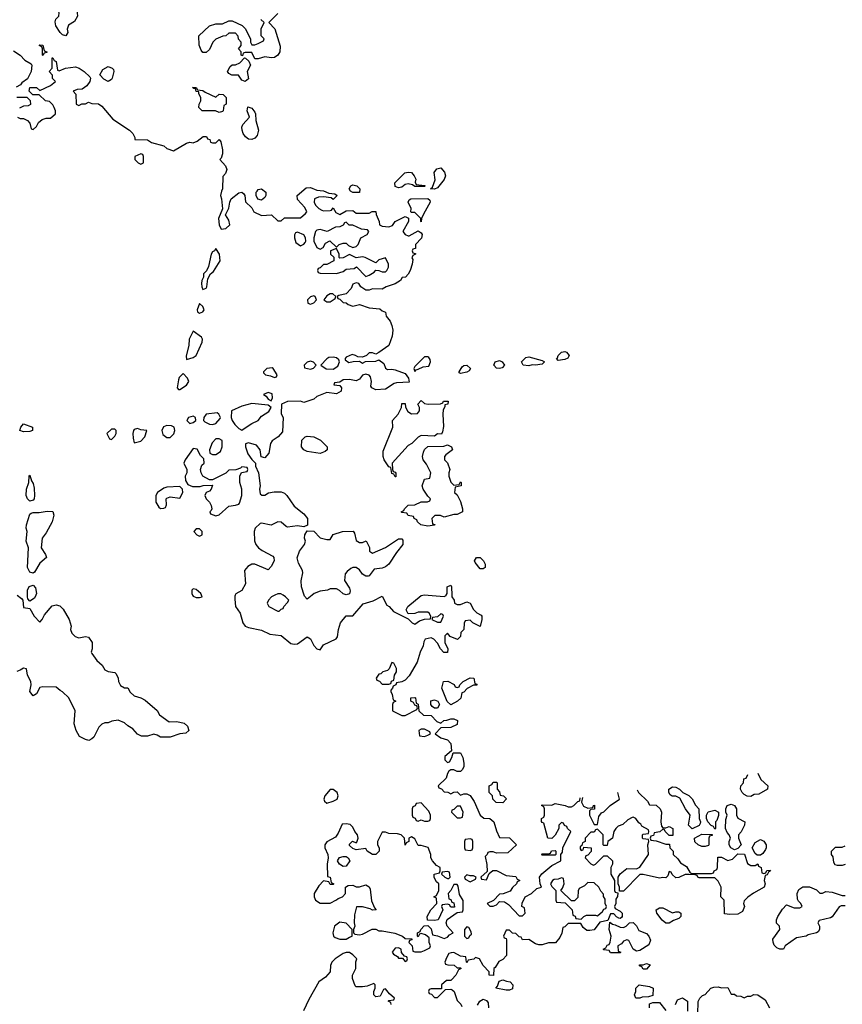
# Model space of a CAD drawing. Header units: inches. Extents: x 2380053 to 2584298, y 380219 to 546618.
# Tile 379 of 656: x 2564087 to 2569131, y 397491 to 403528. Entities that reach past the tile are written whole.
import ezdxf

# ---------------------------------------------------------------- set-up
doc = ezdxf.new("R2010")
doc.units = ezdxf.units.IN
doc.header["$MEASUREMENT"] = 0
doc.layers.add('C5369', color=7, linetype='Continuous')
doc.layers.add('C5460', color=7, linetype='Continuous')

msp = doc.modelspace()

# ---------------------------------------------------------------- linework, layer by layer
at = {"layer": 'C5369', "color": 2}
for points, elevation in [([(2564070.6, 400000), (2564098.6, 399978.6), (2564105.5, 399970), (2564110, 399924.7), (2564150, 399918), (2564176.3, 399870), (2564210, 399833.4), (2564224.5, 399850), (2564240.2, 399879.8), (2564285.2, 399934.8), (2564310, 399941), (2564334, 399934), (2564354, 399914), (2564391.3, 399850), (2564402, 399810), (2564398, 399790), (2564406.4, 399766.4), (2564426.4, 399746.4), (2564450, 399738), (2564490, 399746), (2564510, 399742), (2564531, 399710), (2564531.3, 399670), (2564526, 399650), (2564530, 399642), (2564559.8, 399599.8), (2564592, 399570), (2564610, 399542), (2564630, 399532), (2564670, 399524.7), (2564678, 399518), (2564691.3, 399490), (2564692, 399470), (2564705.4, 399445.4), (2564730, 399432), (2564750.9, 399430.9), (2564765.4, 399405.4), (2564790, 399382), (2564830, 399371.3), (2564856.8, 399356.8), (2564930, 399292), (2564945.4, 399265.4), (2565003.6, 399223.6), (2565050, 399226), (2565095.9, 399215.9), (2565116.8, 399196.8), (2565124.7, 399170), (2565106.4, 399153.6), (2565070, 399149), (2565010, 399128.7), (2564950, 399128.7), (2564930, 399142), (2564910, 399148), (2564870, 399135.3), (2564834.6, 399134.6), (2564810, 399148), (2564780.4, 399180.4), (2564750, 399198), (2564730, 399218), (2564690, 399234), (2564652.7, 399227.3), (2564630, 399218), (2564610, 399218), (2564590, 399208), (2564572, 399190), (2564542, 399130), (2564530, 399118), (2564511, 399109), (2564490, 399114), (2564453.2, 399133.2), (2564434, 399170), (2564422, 399210), (2564428, 399290), (2564388, 399370), (2564350, 399408), (2564334.6, 399414.6), (2564310, 399435.3), (2564230, 399437.2), (2564210, 399433.2), (2564190, 399394), (2564170, 399382), (2564149.6, 399410), (2564158, 399450), (2564155.1, 399470), (2564135.8, 399510), (2564129.1, 399549.1), (2564110, 399553.2), (2564090, 399539.3), (2564070, 399532.3)], 30), ([(2564186.4, 400000), (2564178.7, 399981.3), (2564150, 399962), (2564137.5, 399977.5), (2564134, 399990), (2564134.1, 400000)], 30), ([(2565147, 400000), (2565150, 399994), (2565170, 399984.7), (2565190, 399984.7), (2565206, 399990), (2565202, 400000)], 34), ([(2565407.9, 400000), (2565405.4, 399994.6), (2565405.4, 399974.6), (2565411, 399930), (2565438.8, 399890), (2565456, 399830), (2565470.7, 399810.7), (2565490, 399801), (2565570, 399784.7), (2565620.7, 399760.7), (2565690, 399752.4), (2565750, 399702.8), (2565770, 399698.8), (2565790, 399701), (2565850, 399744.7), (2565870, 399732), (2565890.6, 399690.6), (2565910, 399671.3), (2565930, 399664.7), (2565950, 399696), (2566028.4, 399731.6), (2566036.4, 399743.6), (2566042, 399790), (2566055.3, 399830), (2566090, 399874), (2566130, 399874), (2566192.9, 399947.1), (2566254.2, 399965.8), (2566310, 399994), (2566338, 399938), (2566352, 399930), (2566379.6, 399899.6), (2566470, 399854), (2566494, 399830), (2566510, 399822), (2566538, 399842), (2566570, 399852), (2566606, 399854), (2566608, 399870), (2566598, 399890), (2566590, 399895.3), (2566530, 399895.3), (2566510, 399888), (2566470, 399886), (2566458, 399910), (2566468, 399930), (2566550, 399998), (2566560, 400000)], 34), ([(2565652.4, 400000), (2565632, 399990), (2565612, 399970), (2565604.7, 399950), (2565614, 399930), (2565670, 399902), (2565678, 399902), (2565690, 399914), (2565702, 399918), (2565706, 399930), (2565730, 399954), (2565738, 399970), (2565718, 399990), (2565701.9, 400000)], 38), ([(2565879.9, 400000), (2565850, 399975.3), (2565833.6, 399993.6), (2565831.5, 400000)], 34), ([(2566737.5, 400000), (2566738, 399990), (2566752, 399970), (2566754, 399950), (2566770, 399942), (2566790, 399942), (2566830, 399958), (2566850, 399951.3), (2566870.9, 399910.9), (2566891.2, 399891.1), (2566916.9, 399876.9), (2566922, 399870), (2566922, 399850), (2566910, 399808), (2566866, 399830), (2566850, 399846), (2566818, 399842), (2566812.7, 399827.3), (2566811.3, 399790), (2566792, 399770), (2566790, 399746), (2566771.6, 399728.4), (2566727.3, 399747.3), (2566710, 399766), (2566694, 399750), (2566694, 399710), (2566711.6, 399671.6), (2566710, 399648), (2566688.8, 399648.9), (2566668, 399670), (2566650, 399706), (2566626, 399730), (2566610, 399738), (2566574, 399730), (2566565.4, 399714.6), (2566562, 399690), (2566542, 399650), (2566524.7, 399590), (2566475.3, 399504.7), (2566450, 399478), (2566430, 399468), (2566398, 399462), (2566394, 399450), (2566378, 399442), (2566374, 399430), (2566362, 399418), (2566362, 399410), (2566371.6, 399391.6), (2566378, 399358), (2566394, 399350), (2566378, 399342), (2566374, 399330), (2566374, 399290), (2566430, 399262), (2566450, 399262), (2566522, 399298), (2566526, 399310), (2566522, 399322), (2566510, 399326), (2566502, 399342), (2566486, 399350), (2566486, 399370), (2566510, 399372), (2566514, 399370), (2566518, 399338), (2566531.6, 399331.6), (2566534, 399290), (2566563.6, 399263.6), (2566610, 399262), (2566645.4, 399225.4), (2566670, 399214), (2566688.4, 399231.6), (2566707.3, 399232.7), (2566730, 399242), (2566750, 399242), (2566771.2, 399231.1), (2566770, 399206), (2566730, 399188), (2566670, 399186), (2566634, 399150), (2566670, 399124.7), (2566710, 399112), (2566731.3, 399090), (2566734, 399046), (2566694, 399010), (2566694, 398990), (2566710, 398974), (2566722, 398978), (2566736.4, 399003.6), (2566746, 399034), (2566790, 399034), (2566803.6, 399003.6), (2566811.3, 398970), (2566811.2, 398948.9), (2566802, 398930), (2566790, 398918), (2566770, 398918), (2566750, 398928), (2566730, 398928), (2566719.6, 398920.4), (2566710, 398906), (2566702, 398878), (2566654, 398830), (2566658, 398818), (2566672.7, 398812.7), (2566690, 398794), (2566711.6, 398791.6), (2566730, 398782), (2566748.4, 398791.6), (2566770, 398794), (2566790, 398774), (2566810, 398782), (2566830, 398782), (2566850, 398772), (2566874.4, 398734.4), (2566911.6, 398651.6), (2566932.7, 398632.7), (2566970.9, 398630.9), (2566994, 398610), (2567010, 398554), (2567030, 398514), (2567091.6, 398511.6), (2567134, 398470), (2567079.6, 398420.4), (2567010, 398418), (2566990, 398426), (2566970, 398426), (2566958, 398422), (2566954, 398410), (2566942, 398398), (2566951.6, 398348.4), (2566954, 398306), (2566914, 398270), (2566918, 398258), (2566950, 398254), (2566966, 398294), (2566988.4, 398311.6), (2567010, 398312), (2567070, 398282), (2567130, 398274), (2567138, 398258), (2567154, 398250), (2567138, 398242), (2567134, 398230), (2567110, 398208), (2567094.8, 398185.2), (2567051.6, 398168.4), (2567030, 398166), (2566992.7, 398127.3), (2566954, 398110), (2566970, 398094), (2566990, 398094), (2567010, 398102), (2567030, 398122), (2567059.6, 398119.6), (2567083.6, 398103.6), (2567150, 398034), (2567170, 398034), (2567186, 398050), (2567182, 398082), (2567166, 398090), (2567168.4, 398111.6), (2567186, 398150), (2567226, 398170), (2567258, 398202), (2567286, 398210), (2567278, 398230), (2567275.3, 398270), (2567288.7, 398291.3), (2567350, 398342), (2567406, 398370), (2567406, 398410), (2567416.4, 398423.6), (2567418, 398450), (2567466, 398550), (2567446, 398570), (2567442, 398582), (2567427.3, 398587.3), (2567422, 398602), (2567410, 398606), (2567394, 398590), (2567394, 398570), (2567371.2, 398528.9), (2567350, 398508), (2567326, 398510), (2567302, 398602), (2567290, 398606), (2567287.3, 398612.7), (2567286, 398630), (2567302, 398638), (2567306, 398650), (2567306, 398690), (2567302, 398702), (2567286, 398710), (2567290, 398714), (2567350, 398712), (2567370, 398722), (2567431.2, 398711.1), (2567450, 398702), (2567470, 398702), (2567486, 398710), (2567510, 398734), (2567522, 398738), (2567523.9, 398758)], 34), ([(2566592.5, 400000), (2566690, 399991.3), (2566702, 399998), (2566703.1, 400000)], 34), ([(2568612.5, 398907.8), (2568632, 398870), (2568674, 398830), (2568672, 398810), (2568619.6, 398780.4), (2568590, 398778), (2568570, 398766), (2568548.4, 398768.4), (2568530, 398778), (2568518, 398790), (2568508, 398810), (2568508.4, 398831.6), (2568526, 398850), (2568527.3, 398872.7), (2568542, 398878), (2568552.8, 398899.5)], 34), ([(2567873.9, 398806.1), (2567882, 398790), (2567936.9, 398736.9), (2567950, 398714), (2567990, 398712), (2568014, 398690), (2568022, 398670), (2568018, 398610), (2568023.6, 398583.6), (2568030, 398574), (2568050, 398574), (2568070, 398582), (2568092, 398570), (2568092.7, 398527.3), (2568070, 398526), (2568046, 398550), (2568042, 398562), (2568030, 398566), (2568011.6, 398548.4), (2567978, 398542), (2567972.7, 398527.3), (2567958, 398522), (2567954, 398510), (2567958, 398498), (2567990, 398494), (2568050, 398474), (2568072.7, 398472.7), (2568074, 398450), (2568094, 398430), (2568094, 398410), (2568123.6, 398383.6), (2568139.6, 398359.6), (2568176.9, 398336.9), (2568198, 398298), (2568210, 398294), (2568330, 398294), (2568342, 398298), (2568346, 398310), (2568362, 398318), (2568366, 398330), (2568367.3, 398392.7), (2568390, 398394), (2568430, 398372), (2568458, 398382), (2568490, 398414), (2568532.7, 398412.7), (2568550, 398354), (2568570, 398342), (2568598, 398342), (2568612.7, 398352.7), (2568618, 398338), (2568634, 398330), (2568638, 398298), (2568650, 398294), (2568662, 398298), (2568668, 398312), (2568690, 398314), (2568692, 398310), (2568678, 398302), (2568670, 398286), (2568658, 398282), (2568652, 398250), (2568658, 398230), (2568652, 398210), (2568586.4, 398173.6), (2568551.6, 398148.4), (2568530, 398126), (2568524.7, 398110), (2568532, 398090), (2568518.8, 398061.2), (2568490, 398044), (2568442, 398042), (2568410, 398046), (2568406, 398130), (2568386, 398150), (2568388, 398210), (2568370, 398246), (2568350, 398266), (2568252.7, 398267.3), (2568246, 398270), (2568242, 398282), (2568230, 398286), (2568190, 398288), (2568167.3, 398287.3), (2568130, 398268.7), (2568110, 398266), (2568087.3, 398287.3), (2568082, 398302), (2568070, 398306), (2568062, 398278), (2568050, 398266), (2568030, 398268.7), (2568010, 398264), (2567910, 398288), (2567890, 398288), (2567790, 398186), (2567766, 398186), (2567766, 398210), (2567758, 398230), (2567758, 398270), (2567768.8, 398291.1), (2567810, 398324.7), (2567870, 398322), (2567890, 398332), (2567942, 398410), (2567938, 398470), (2567946, 398490), (2567942, 398502), (2567910, 398506), (2567906, 398510), (2567906, 398530), (2567910, 398534), (2567942, 398538), (2567946, 398550), (2567942, 398562), (2567903.1, 398583.1), (2567895.3, 398595.3), (2567883.1, 398603.1), (2567866, 398630), (2567850, 398638), (2567843.6, 398636.4), (2567816.9, 398623.1), (2567785.4, 398594.6), (2567756.9, 398583.1), (2567742, 398570), (2567731.3, 398550), (2567722, 398510), (2567694, 398490), (2567690, 398466), (2567670, 398466), (2567666, 398470), (2567666, 398530), (2567630, 398566), (2567618, 398562), (2567610, 398546), (2567590, 398546), (2567554, 398510), (2567554, 398490), (2567538, 398482), (2567534, 398466), (2567523.6, 398456.4), (2567523.6, 398443.6), (2567530, 398434), (2567542, 398438), (2567546, 398454), (2567591.2, 398451.1), (2567591.6, 398428.4), (2567570, 398406), (2567558, 398402), (2567554, 398390), (2567590, 398352), (2567605.4, 398345.4), (2567618, 398350), (2567670, 398402), (2567690, 398402), (2567722, 398370), (2567722, 398350), (2567712, 398330), (2567712, 398290), (2567734, 398250), (2567734, 398190), (2567738, 398178), (2567754, 398174), (2567752.7, 398152.7), (2567743.6, 398136.4), (2567742, 398110), (2567734, 398090), (2567738, 398078), (2567770, 398062), (2567782, 398050), (2567782, 398030), (2567776.9, 398023.1), (2567770, 398018), (2567760.4, 398020.4), (2567747.3, 398027.3), (2567730, 398046), (2567710, 398046), (2567694, 398006), (2567644.7, 397995.3), (2567610, 397948.7), (2567583.1, 397943.1), (2567564.7, 397944.7), (2567543.1, 397963.1), (2567527.3, 397987.3), (2567450, 397986), (2567430, 397966), (2567418, 397962), (2567411.6, 397928.4), (2567399.6, 397900.4), (2567372.7, 397867.3), (2567330, 397868), (2567290, 397855.3), (2567270, 397855.3), (2567250, 397862), (2567210, 397888), (2567170, 397886), (2567162, 397902), (2567150, 397906), (2567130, 397926), (2567108.4, 397928.4), (2567090, 397946), (2567070, 397946), (2567054, 397910), (2567058, 397898), (2567070, 397894), (2567072.7, 397887.3), (2567072, 397790), (2567050, 397766), (2567026, 397754), (2567003.6, 397716.4), (2566994, 397710), (2566992.7, 397667.3), (2566966, 397670), (2566966, 397690), (2566928.7, 397728.7), (2566906, 397770), (2566882, 397778), (2566871.6, 397768.4), (2566838, 397762), (2566830, 397746), (2566826, 397750), (2566822, 397782), (2566790, 397786), (2566750, 397808), (2566732.7, 397807.3), (2566718, 397802), (2566703.6, 397776.4), (2566694, 397750), (2566698, 397738), (2566712.7, 397732.7), (2566751.6, 397731.6), (2566770, 397714), (2566790, 397714), (2566794, 397710), (2566778, 397702), (2566762, 397670), (2566736.9, 397643.1), (2566730, 397638), (2566703.6, 397636.4), (2566674, 397610), (2566674, 397586), (2566610, 397586), (2566598, 397582), (2566594, 397570), (2566598, 397558), (2566612.7, 397552.7), (2566630, 397534), (2566650, 397534), (2566698, 397582), (2566730, 397584.7), (2566739.8, 397579.8), (2566752, 397570), (2566770, 397514), (2566792.7, 397492.7), (2566798, 397478)], 34), ([(2567537.6, 398759.9), (2567532, 398730), (2567545.4, 398705.4), (2567570, 398694), (2567602, 398698), (2567606, 398710), (2567612.7, 398712.7), (2567612.7, 398687.3), (2567590, 398686), (2567582, 398678), (2567582, 398650), (2567610, 398594), (2567630, 398594), (2567638, 398642), (2567655.3, 398664.7), (2567670, 398672), (2567708.8, 398711.1), (2567766, 398750), (2567754.6, 398789.7)], 34), ([(2569150, 398348), (2569130, 398342), (2569102, 398342), (2569087.3, 398347.3), (2569080.4, 398360.4), (2569074.6, 398394.6), (2569066, 398410), (2569066, 398430), (2569090, 398454), (2569130, 398454), (2569150, 398462)], 34), ([(2569150, 398095.3), (2569125.4, 398094.6), (2569111.2, 398088.9), (2569070, 398028), (2569058.8, 398021.2), (2568990, 398006), (2568982, 397990), (2568991.3, 397971.3), (2568992, 397950), (2568983.6, 397936.4), (2568974, 397930), (2568922.8, 397917.2), (2568910, 397908.7), (2568850, 397898), (2568782, 397850), (2568770, 397828.7), (2568748.8, 397828.9), (2568730, 397838), (2568714.6, 397854.6), (2568707.3, 397872.7), (2568706, 397890), (2568748, 397950), (2568746, 397970), (2568728.4, 397988.4), (2568728, 398010), (2568735.3, 398030), (2568764.7, 398075.3), (2568790, 398102), (2568836.4, 398083.6), (2568870, 398082), (2568886, 398090), (2568878, 398110), (2568863.1, 398123.1), (2568856.4, 398136.4), (2568855.3, 398170), (2568865.2, 398194.8), (2568890, 398211.3), (2568931.3, 398211.3), (2568972.7, 398192.7), (2568992.7, 398172.7), (2569010, 398172), (2569030, 398182), (2569070, 398178), (2569130, 398158), (2569150, 398158)], 34), ([(2566366, 397490), (2566362, 397502), (2566346, 397510), (2566350, 397514), (2566382, 397518), (2566386, 397530), (2566355.3, 397555.3), (2566330, 397586), (2566318, 397582), (2566298, 397542), (2566270, 397538), (2566258, 397550), (2566258, 397570), (2566266, 397590), (2566266, 397610), (2566258, 397618), (2566216.9, 397603.1), (2566190, 397599), (2566150, 397598), (2566144, 397604), (2566128, 397650), (2566128, 397670), (2566148, 397710), (2566148.7, 397751.3), (2566154, 397770), (2566130, 397795.3), (2566110, 397808), (2566090, 397808.7), (2566070, 397802), (2566022, 397770), (2566002, 397750), (2565992, 397730), (2565991.3, 397690), (2565962.8, 397657.2), (2565922, 397630), (2565859.8, 397520.2), (2565828, 397452)], 34), ([(2568246, 397430), (2568248.4, 397508.4), (2568258, 397530), (2568274.6, 397545.4), (2568290, 397552), (2568326, 397590), (2568343.1, 397596.9), (2568370, 397598), (2568390, 397592), (2568430, 397594), (2568450, 397554), (2568470, 397554), (2568483.6, 397543.6), (2568510, 397542), (2568530, 397532), (2568550, 397542), (2568570, 397542), (2568588.8, 397551.1), (2568614, 397550), (2568658.8, 397518.8), (2568684.7, 397470)], 34), ([(2566894.6, 397485.4), (2566908.4, 397511.6), (2566930, 397522), (2566950, 397514), (2566959.6, 397499.6), (2566962, 397470)], 34), ([(2568108, 397490), (2568121.2, 397518.8), (2568151.6, 397531.6), (2568182, 397510), (2568182, 397450)], 34), ([(2567948.8, 397468.9), (2567950, 397494), (2567970, 397502), (2568010, 397502), (2568050, 397454)], 34)]:
    msp.add_lwpolyline(points, dxfattribs=dict(at, elevation=elevation))
at = {"layer": 'C5369', "color": 2, "elevation": 34}
for points in [[(2566670, 399886), (2566650, 399866), (2566618, 399862), (2566614, 399850), (2566650, 399834), (2566670, 399834), (2566686, 399870), (2566682, 399882)], [(2566370, 399586), (2566352.7, 399547.3), (2566342, 399538), (2566314, 399530), (2566302, 399518), (2566290, 399515.3), (2566274, 399490), (2566278, 399478), (2566292.7, 399472.7), (2566310, 399454), (2566350, 399454), (2566362, 399458), (2566367.3, 399472.7), (2566382, 399478), (2566386, 399510), (2566398, 399530), (2566398, 399550), (2566382, 399582)], [(2566730, 399328), (2566708.4, 399348.4), (2566675.3, 399430), (2566686, 399470), (2566711.6, 399471.6), (2566751.6, 399451.6), (2566758, 399438), (2566770, 399434), (2566782, 399438), (2566786, 399450), (2566806, 399470), (2566850, 399492), (2566871.2, 399491.1), (2566878, 399458), (2566890, 399454), (2566891.3, 399448.7), (2566870, 399448), (2566831.6, 399428.4), (2566810, 399406), (2566798, 399402), (2566791.3, 399368.7), (2566770.9, 399349.1)], [(2566630, 399306), (2566616.4, 399316.4), (2566608, 399330), (2566609, 399351), (2566630, 399358), (2566652, 399350), (2566662, 399330), (2566650, 399306)], [(2566570, 399178), (2566550, 399178), (2566534, 399170), (2566538, 399138), (2566570, 399134), (2566590, 399142), (2566606, 399150), (2566602, 399162)], [(2567050, 398726), (2567008.8, 398728.9), (2566988, 398750), (2566986, 398770), (2566966, 398790), (2566966, 398830), (2566982, 398838), (2566990, 398854), (2567010, 398854), (2567014, 398850), (2567014, 398810), (2567030, 398794), (2567034, 398774), (2567054, 398770), (2567071.6, 398751.6)], [(2566010, 398809), (2565990, 398808.7), (2565958, 398770), (2565951.3, 398750), (2565956.9, 398736.9), (2565970, 398724.7), (2566010, 398736), (2566034, 398750), (2566039, 398770), (2566034, 398790)], [(2568210, 398568), (2568188, 398590), (2568198, 398650), (2568169.1, 398689.1), (2568135.3, 398755.3), (2568110, 398768), (2568088.4, 398768.4), (2568076.4, 398776.4), (2568068, 398790), (2568068, 398810), (2568090, 398824.7), (2568110, 398822), (2568134, 398810), (2568154, 398790), (2568191.2, 398771.1), (2568210.9, 398750.9), (2568231.6, 398711.6), (2568252, 398690), (2568254, 398630), (2568262, 398610), (2568259.6, 398600.4), (2568252.7, 398587.3)], [(2566550, 398726), (2566518, 398722), (2566512.7, 398707.3), (2566498, 398702), (2566494, 398690), (2566494, 398650), (2566498, 398638), (2566512.7, 398632.7), (2566518, 398618), (2566530, 398614), (2566550, 398622), (2566570, 398614), (2566590, 398614), (2566602, 398618), (2566606, 398630), (2566606, 398650), (2566596.4, 398676.4)], [(2566790, 398706), (2566770, 398706), (2566750, 398686), (2566738, 398682), (2566734, 398670), (2566770, 398634), (2566790, 398634), (2566802, 398638), (2566806, 398670)], [(2568350, 398566), (2568342, 398582), (2568327.3, 398587.3), (2568306, 398610), (2568298, 398630), (2568298, 398650), (2568309, 398671), (2568350, 398681), (2568372, 398670), (2568371.6, 398648.4), (2568362, 398618), (2568354, 398610), (2568354, 398570)], [(2568470, 398438), (2568448, 398450), (2568438, 398470), (2568438, 398490), (2568446, 398510), (2568438, 398530), (2568424.7, 398544.7), (2568415.3, 398570), (2568416.4, 398623.6), (2568426, 398650), (2568418, 398670), (2568418, 398690), (2568426, 398710), (2568450, 398718), (2568471.2, 398711.1), (2568482, 398690), (2568482, 398650), (2568491.6, 398631.6), (2568534, 398610), (2568532, 398590), (2568511.6, 398548.4), (2568494, 398530), (2568494, 398510), (2568512, 398470), (2568490, 398446)], [(2566090, 398598), (2566064.7, 398595.3), (2566039.6, 398540.4), (2566023.6, 398516.4), (2565970, 398488), (2565958, 398470), (2565958, 398450), (2565976, 398410), (2565978, 398390), (2565972, 398350), (2565974, 398274), (2565991.2, 398271.1), (2565998, 398238), (2566014, 398230), (2566010, 398226), (2565990, 398226), (2565982, 398242), (2565950, 398248), (2565922, 398218), (2565892, 398170), (2565892, 398150), (2565902, 398130), (2565930, 398112), (2565990, 398112), (2566030, 398132), (2566039, 398141), (2566066, 398150), (2566086, 398170), (2566086, 398210), (2566100.4, 398219.6), (2566130, 398222), (2566150, 398212), (2566170, 398211.3), (2566210, 398224.7), (2566230, 398211.3), (2566236.8, 398196.8), (2566245.4, 398125.4), (2566262, 398082), (2566274, 398070), (2566250, 398068), (2566236.4, 398076.4), (2566190, 398088.7), (2566152, 398088), (2566139.8, 398040.2), (2566138, 397990), (2566142, 397970), (2566134, 397950), (2566134, 397930), (2566142, 397922), (2566170, 397918), (2566190, 397921), (2566248.4, 397951.6), (2566270, 397952), (2566290, 397942), (2566310, 397942), (2566387.1, 397927.1), (2566434, 397910), (2566450, 397894), (2566492.7, 397892.7), (2566492.7, 397887.3), (2566478, 397882), (2566474, 397870), (2566494, 397850), (2566498, 397818), (2566510, 397814), (2566550, 397814), (2566570, 397822), (2566602, 397838), (2566606, 397850), (2566598, 397870), (2566598, 397898), (2566576.4, 397916.4), (2566550, 397926), (2566538, 397922), (2566530, 397906), (2566526, 397910), (2566526, 397930), (2566542, 397938), (2566546, 397950), (2566567.3, 397972.7), (2566590, 397974), (2566610, 397954), (2566618, 397918), (2566650, 397912), (2566690, 397894), (2566710, 397902), (2566723.1, 397916.9), (2566746, 397930), (2566708, 397970), (2566702, 397990), (2566708.7, 398011.3), (2566770, 398054), (2566802, 398058), (2566806, 398070), (2566807.3, 398127.3), (2566784, 398164), (2566776.4, 398216.4), (2566770, 398226), (2566750, 398226), (2566731.6, 398188.4), (2566714, 398170), (2566718, 398138), (2566730, 398134), (2566738, 398118), (2566750, 398114), (2566752.7, 398087.3), (2566730, 398086), (2566722, 398102), (2566710, 398106), (2566678, 398102), (2566674, 398090), (2566682, 398070), (2566654, 398010), (2566630, 398006), (2566587.3, 398007.3), (2566586, 398030), (2566608, 398070), (2566646, 398110), (2566642, 398142), (2566626, 398150), (2566642, 398158), (2566658, 398190), (2566658, 398230), (2566643.1, 398243.1), (2566628.4, 398268.4), (2566628, 398290), (2566662, 398298), (2566666, 398310), (2566666, 398330), (2566643.1, 398343.1), (2566618, 398370), (2566608, 398390), (2566608, 398410), (2566592.9, 398452.9), (2566550, 398466), (2566530, 398466), (2566510, 398506), (2566490, 398518), (2566474, 398510), (2566474, 398490), (2566458, 398482), (2566450, 398468), (2566446, 398510), (2566426, 398530), (2566403.6, 398536.4), (2566350, 398538), (2566330, 398546), (2566310, 398546), (2566282, 398490), (2566282, 398470), (2566291.3, 398450), (2566290.6, 398429.4), (2566270, 398409), (2566250, 398409), (2566218, 398430), (2566210, 398446), (2566150, 398438), (2566130, 398446), (2566110, 398466), (2566110, 398474), (2566128.4, 398491.6), (2566150, 398482), (2566154.6, 398485.4), (2566162, 398510), (2566159, 398530), (2566142, 398550), (2566130, 398578), (2566113.6, 398593.6)], [(2566850, 398506), (2566818, 398502), (2566814, 398490), (2566814, 398450), (2566818, 398438), (2566850, 398434), (2566862, 398438), (2566866, 398450), (2566866, 398490), (2566862, 398502)], [(2568270, 398458), (2568248.4, 398468.4), (2568227.3, 398487.3), (2568226, 398510), (2568270, 398534), (2568332.7, 398532.7), (2568332.7, 398527.3), (2568318, 398522), (2568314, 398510), (2568314, 398470), (2568310, 398466), (2568290, 398458)], [(2568610, 398406), (2568596.4, 398416.4), (2568578, 398450), (2568596.4, 398483.6), (2568630, 398502), (2568650, 398492), (2568664.7, 398470), (2568664.7, 398450), (2568659.8, 398440.2), (2568643.6, 398416.4), (2568630, 398406)], [(2567290, 398406), (2567286, 398410), (2567290, 398414), (2567330, 398414), (2567342, 398418), (2567348.4, 398431.6), (2567370, 398434), (2567374, 398430), (2567374, 398410), (2567370, 398406)], [(2566070, 398335.3), (2566048, 398350), (2566035.3, 398370), (2566049.1, 398390.9), (2566070, 398398), (2566090, 398398), (2566102, 398390), (2566111.3, 398370), (2566090, 398338)], [(2566710, 398306), (2566678, 398302), (2566674, 398290), (2566694, 398270), (2566710, 398262), (2566718, 398262), (2566726, 398270), (2566722, 398302)], [(2566830, 398286), (2566814, 398270), (2566818, 398258), (2566850, 398242), (2566882, 398258), (2566886, 398270), (2566870, 398278), (2566850, 398278)], [(2567410, 398266), (2567390, 398258), (2567363.6, 398256.4), (2567354, 398250), (2567342, 398230), (2567350, 398214), (2567374, 398190), (2567374, 398130), (2567378, 398118), (2567432.7, 398112.7), (2567474, 398070), (2567478, 398038), (2567492.7, 398032.7), (2567498, 398018), (2567530, 398014), (2567546, 398030), (2567563.1, 398036.9), (2567618, 398038), (2567630, 398034), (2567660.4, 398059.6), (2567670, 398074), (2567682, 398078), (2567686, 398090), (2567678, 398110), (2567676.4, 398136.4), (2567667.3, 398152.7), (2567667.3, 398167.3), (2567650, 398186), (2567638, 398210), (2567610, 398235.3), (2567570, 398238), (2567550, 398218), (2567518, 398202), (2567512.7, 398187.3), (2567510, 398146), (2567490, 398126), (2567470, 398126), (2567406, 398190), (2567416.4, 398203.6), (2567426, 398230), (2567422, 398262)], [(2568090, 398051.3), (2568110, 398058), (2568130, 398058), (2568142, 398050), (2568142, 398030), (2568130, 398018), (2568095.3, 398004.7), (2568070, 397989), (2568050, 397988.7), (2568026.8, 398006.8), (2567993.2, 398050), (2567989.2, 398070.8), (2568010, 398082.8), (2568030, 398082.8)], [(2566050, 397994), (2566018, 397970), (2566006.8, 397930), (2566011.3, 397910), (2566020.7, 397900.7), (2566050, 397891.3), (2566088.4, 397891.6), (2566110, 397902), (2566126, 397910), (2566126, 397950), (2566088.8, 397988.9)], [(2566830, 397966), (2566814, 397950), (2566814, 397910), (2566830, 397894), (2566842, 397898), (2566847.3, 397912.7), (2566858, 397922), (2566856.4, 397936.4), (2566842, 397962)], [(2567790, 397962), (2567806, 397970), (2567826, 397990), (2567850, 397992), (2567870, 397972), (2567884.7, 397944.7), (2567930, 397926), (2567946, 397910), (2567955.3, 397884.7), (2567944.7, 397855.3), (2567890, 397822), (2567870, 397818), (2567848.7, 397828.7), (2567822, 397882), (2567810, 397886), (2567790, 397878), (2567776.9, 397863.1), (2567754, 397850), (2567758, 397818), (2567774, 397810), (2567770, 397806), (2567710, 397806), (2567702, 397822), (2567670, 397826), (2567666, 397830), (2567682, 397838), (2567690, 397854), (2567702, 397858), (2567707.3, 397872.7), (2567714, 397910), (2567702, 397950), (2567706, 397994), (2567722, 397982), (2567739.6, 397979.6), (2567770, 397964.7)], [(2566410, 397838), (2566390, 397835.3), (2566372, 397810), (2566379.6, 397799.6), (2566403.6, 397783.6), (2566410, 397774), (2566434, 397774), (2566450, 397754), (2566462, 397758), (2566466, 397770), (2566462, 397782), (2566446, 397786), (2566428, 397808), (2566426, 397830)], [(2567910, 397706), (2567902, 397722), (2567887.3, 397727.3), (2567887.3, 397732.7), (2567910, 397734), (2567930, 397742), (2567954, 397734), (2567930, 397706)], [(2567070, 397578), (2567006, 397590), (2567018, 397602), (2567027.3, 397632.7), (2567050, 397642), (2567072.7, 397632.7), (2567094, 397630), (2567111.2, 397611.1), (2567110, 397586), (2567090, 397578)], [(2567890, 397528.7), (2567866, 397530), (2567858, 397550), (2567866, 397570), (2567866, 397590), (2567886, 397610), (2567950, 397601), (2567971, 397591), (2567970, 397546), (2567943.6, 397536.4), (2567904.7, 397535.3)]]:
    msp.add_lwpolyline(points, close=True, dxfattribs=at)
at = {"layer": 'C5460', "color": 2}
for points, elevation in [([(2564370, 403429), (2564350, 403435.3), (2564335.3, 403450), (2564309, 403490), (2564304.7, 403515.3), (2564309.1, 403530.9), (2564328, 403550), (2564328.7, 403570), (2564323.1, 403583.1), (2564298, 403610), (2564286, 403630), (2564390, 403682), (2564410, 403674), (2564442, 403630), (2564444.7, 403610), (2564438, 403590), (2564442, 403550), (2564423.6, 403516.4), (2564386.4, 403493.6), (2564378, 403470), (2564382, 403450)], 34), ([(2564230, 403308), (2564226, 403310), (2564226, 403350), (2564222, 403362), (2564206, 403370), (2564210, 403374), (2564230, 403372), (2564238, 403338), (2564254, 403330), (2564254, 403326), (2564238, 403322)], 34), ([(2565470, 403148.7), (2565450, 403158), (2565428, 403188), (2565388.8, 403188.9), (2565370, 403198), (2565362, 403210), (2565378, 403242), (2565390, 403251.3), (2565410, 403252), (2565436.4, 403263.6), (2565466, 403294), (2565472.7, 403292.7), (2565492.7, 403272.7), (2565502, 403250), (2565482, 403210), (2565490, 403166)], 34), ([(2564630, 403149.3), (2564603.2, 403163.2), (2564578, 403190), (2564596.4, 403223.6), (2564630, 403242), (2564654, 403230), (2564662, 403222), (2564664.7, 403210), (2564654.8, 403170), (2564650, 403162)], 34), ([(2565290, 403054), (2565310, 403072), (2565334, 403070), (2565354, 403050), (2565354, 403010), (2565338, 403002), (2565334, 402970), (2565330, 402966), (2565310, 402958), (2565288.4, 402968.4), (2565206, 402970), (2565186, 402990), (2565188, 403010), (2565198, 403030), (2565198, 403050), (2565186, 403074), (2565186, 403086), (2565170, 403088), (2565166, 403106), (2565154, 403106), (2565147.3, 403112.7), (2565170, 403112), (2565178, 403098), (2565210, 403094), (2565223.6, 403083.6)], 34), ([(2565510, 402793.3), (2565490, 402795.6), (2565472, 402810), (2565457, 402830), (2565452, 402850), (2565449, 402870), (2565455.1, 402884.9), (2565495.3, 402930), (2565482, 402970), (2565486, 402994), (2565510, 402984.7), (2565530, 402962), (2565533, 402950), (2565535.5, 402910), (2565551.6, 402850), (2565542.5, 402817.5), (2565530, 402800.7)], 34), ([(2564830, 402706), (2564794, 402690), (2564794, 402670), (2564814, 402650), (2564830, 402642), (2564846, 402650), (2564846, 402690), (2564842, 402702)], 34), ([(2566510, 402506), (2566496.4, 402516.4), (2566470, 402522), (2566450, 402518), (2566430, 402502), (2566410, 402498), (2566390, 402506), (2566388.4, 402528.4), (2566448.7, 402590), (2566470, 402594), (2566490.4, 402590.4), (2566506.8, 402570), (2566516, 402550), (2566512.7, 402532.7), (2566518, 402518), (2566570, 402512), (2566574, 402510), (2566570, 402506)], 34), ([(2566630, 402488.7), (2566606, 402490), (2566618, 402502), (2566634.6, 402545.4), (2566629.4, 402590.6), (2566646, 402614), (2566670, 402618.8), (2566693, 402593), (2566699.1, 402570), (2566690, 402548.7), (2566650, 402498)], 34), ([(2565570, 402422), (2565548.4, 402428.4), (2565537.2, 402450), (2565537.2, 402470), (2565542.5, 402477.5), (2565550, 402486), (2565569.6, 402490.4), (2565596, 402470), (2565596, 402450), (2565590, 402438)], 34), ([(2566130, 402468), (2566116.4, 402476.4), (2566108, 402490), (2566118, 402510), (2566130, 402516), (2566154, 402510), (2566172, 402490), (2566170, 402468)], 34), ([(2566550, 402288), (2566546, 402290), (2566546, 402310), (2566510, 402346), (2566490, 402346), (2566486, 402350), (2566488, 402370), (2566468.7, 402410), (2566476.4, 402423.6), (2566486, 402430), (2566590, 402432), (2566602, 402422), (2566604.7, 402410), (2566563.6, 402336.4), (2566552, 402310)], 34), ([(2566090, 402286), (2566078, 402282), (2566071.6, 402268.4), (2566050, 402258), (2566023.6, 402256.4), (2565971.6, 402228.4), (2565930, 402242), (2565910, 402238), (2565902, 402230), (2565891.3, 402190), (2565891.3, 402170), (2565910, 402132), (2565930, 402122), (2565948.4, 402131.6), (2565963.1, 402156.9), (2565988.7, 402171.3), (2566030, 402134), (2566046, 402150), (2566070, 402158), (2566090, 402158), (2566104, 402144), (2566130, 402131.3), (2566150, 402138), (2566162, 402150), (2566178, 402190), (2566218, 402210), (2566228, 402230), (2566219, 402239), (2566183.1, 402243.1), (2566130, 402268), (2566108.4, 402268.4)], 34), ([(2565790, 402226), (2565778, 402222), (2565772, 402208), (2565771.3, 402190), (2565781, 402161), (2565810, 402142), (2565830, 402152), (2565838, 402162), (2565842, 402170), (2565839, 402190), (2565830, 402208)], 34), ([(2565290, 402126), (2565282, 402110), (2565270, 402104), (2565260.7, 402090), (2565244.7, 402015.3), (2565232, 401988), (2565214, 401970), (2565214, 401950), (2565204.7, 401930), (2565202, 401910), (2565204.7, 401890), (2565210, 401874), (2565230, 401882), (2565235.3, 401890), (2565240.4, 401939.6), (2565258, 401970), (2565275.5, 401984.5), (2565316, 402050), (2565313.2, 402090)], 34), ([(2566030, 402126), (2565994, 402110), (2565994, 402090), (2566012.7, 402072.7), (2566014, 402050), (2565970, 402028), (2565950, 402028), (2565930, 402006), (2565918, 402002), (2565914, 401990), (2565918, 401978), (2565930, 401974), (2566030, 401972), (2566070, 401984.7), (2566090, 401998), (2566138, 402002), (2566152, 402012), (2566210, 401954), (2566230, 401962), (2566260.4, 401979.6), (2566270, 401992), (2566290, 401991.3), (2566310, 401982), (2566330, 401982), (2566338, 401990), (2566348.7, 402010), (2566349, 402030), (2566330, 402068), (2566290, 402055.3), (2566270, 402038), (2566206, 402070), (2566190, 402074), (2566150, 402068), (2566110, 402088.7), (2566070, 402068), (2566050, 402066), (2566046, 402070), (2566046, 402090)], 34), ([(2565890, 401835.3), (2565870, 401828), (2565852, 401810), (2565854, 401790), (2565870, 401784.7), (2565890, 401792), (2565908, 401810), (2565898, 401830)], 34), ([(2565990, 401848), (2565970, 401835.3), (2565952, 401810), (2565970, 401798), (2565990, 401798), (2566022, 401818), (2566026, 401830), (2566007.3, 401847.3)], 34), ([(2565190, 401788), (2565174.8, 401750), (2565176.9, 401736.9), (2565190, 401727.7), (2565210, 401736), (2565219.3, 401750), (2565210, 401768.7)], 34), ([(2565150, 401618), (2565126.8, 401570), (2565124, 401530), (2565107.3, 401467.3), (2565110, 401444.7), (2565150, 401456.3), (2565169.2, 401470), (2565205.2, 401550), (2565209, 401570), (2565202, 401582)], 34), ([(2566010, 401459), (2565983.5, 401456.5), (2565970.9, 401449.1), (2565934, 401410), (2565966.8, 401386.8), (2566010, 401386), (2566037.2, 401402.8), (2566048.7, 401430), (2566043.1, 401443.1), (2566030, 401455.3)], 34), ([(2566590, 401462), (2566570, 401462), (2566510, 401402), (2566504, 401390), (2566510, 401372), (2566518, 401382), (2566530, 401384.9), (2566560.5, 401399.5), (2566595.9, 401404.1), (2566605.2, 401430), (2566604, 401444), (2566596.5, 401456.5)], 38), ([(2567030, 401388.5), (2567010, 401392.3), (2566994.5, 401410), (2567002.7, 401430), (2567030, 401439.5), (2567044.9, 401430), (2567059.3, 401410), (2567046.6, 401393.4)], 34), ([(2567250, 401409.6), (2567230, 401412.7), (2567210, 401406.6), (2567175.3, 401410), (2567165.1, 401430), (2567190, 401457.6), (2567210, 401460.3), (2567290, 401438.8), (2567304.7, 401430), (2567290, 401415.3)], 34), ([(2567390, 401438), (2567378, 401450), (2567384.7, 401455.3), (2567389.2, 401470), (2567409.7, 401490.3), (2567430, 401494.4), (2567441, 401490), (2567457.3, 401470), (2567447.5, 401452.5), (2567430, 401444.5)], 34), ([(2565634.5, 401394.5), (2565602, 401390), (2565582, 401370), (2565582, 401362), (2565594, 401350), (2565624.7, 401344.7), (2565650, 401334), (2565662, 401338), (2565666, 401350), (2565642, 401390)], 34), ([(2565870, 401434), (2565850, 401428), (2565832, 401410), (2565834, 401394), (2565870, 401386), (2565888.4, 401391.6), (2565906, 401410), (2565888.4, 401428.4)], 34), ([(2566790, 401358), (2566782, 401362), (2566782, 401370), (2566801, 401399), (2566810, 401407.3), (2566830, 401410.4), (2566851.3, 401390), (2566844, 401376), (2566830, 401366.6)], 34), ([(2565090, 401359), (2565064.9, 401335.1), (2565059.9, 401320.1), (2565052, 401270), (2565061, 401261), (2565070, 401261), (2565110, 401286.8), (2565124.5, 401310), (2565117, 401330)], 34), ([(2565610, 401242.7), (2565582, 401230), (2565599.3, 401219.3), (2565610, 401202), (2565630, 401192), (2565637.2, 401210), (2565634.7, 401234.7)], 34), ([(2565510, 401174), (2565450, 401159.2), (2565386, 401130), (2565384.7, 401090), (2565390.8, 401070), (2565405.8, 401045.8), (2565430, 401022), (2565450, 401011.3), (2565470, 401026), (2565510, 401053), (2565549.3, 401070.7), (2565570, 401098), (2565614, 401126), (2565628.7, 401150), (2565610, 401164)], 34), ([(2566591.6, 401171.6), (2566667.3, 401172.7), (2566682, 401178), (2566686, 401190), (2566714, 401190), (2566712, 401170), (2566694, 401166), (2566694, 401154), (2566684.7, 401135.3), (2566681, 401110), (2566685.4, 401034.6), (2566679.6, 401000.4), (2566672.7, 400987.3), (2566650, 400988), (2566630, 400975.3), (2566550, 400978), (2566531.6, 400968.4), (2566490.9, 400929.1), (2566470, 400918), (2566372, 400810), (2566374, 400770), (2566378, 400758), (2566390, 400754), (2566392.7, 400747.3), (2566394, 400726), (2566390, 400726), (2566382, 400742), (2566370, 400746), (2566362, 400782), (2566350, 400786), (2566322, 400830), (2566315.3, 400850), (2566316.4, 400883.6), (2566375.3, 401030), (2566374, 401070), (2566408.7, 401110), (2566428, 401150), (2566430, 401174), (2566450, 401174), (2566452.7, 401152.7), (2566466.4, 401126.4), (2566490, 401112), (2566527.3, 401112.7), (2566538, 401130), (2566538, 401150), (2566528, 401170), (2566550, 401194), (2566570, 401174)], 34), ([(2565150, 401098), (2565122, 401090), (2565112, 401070), (2565130, 401052), (2565150, 401058), (2565168, 401070), (2565166, 401090)], 34), ([(2565297.5, 401117.5), (2565231, 401110), (2565216, 401090), (2565214.8, 401070), (2565221.6, 401061.6), (2565250, 401047.3), (2565270, 401046), (2565290, 401051.3), (2565316.4, 401083.6), (2565318, 401090), (2565308.7, 401110)], 34), ([(2564110, 401001.7), (2564087.3, 401010), (2564093.6, 401030), (2564110, 401050.5), (2564166, 401030), (2564166, 401010), (2564150, 401004.2)], 30), ([(2564670, 401018), (2564650, 401018), (2564622, 400990), (2564638, 400958), (2564650, 400954), (2564670, 400974), (2564678, 400990), (2564678, 401010)], 34), ([(2564810, 401021.2), (2564790, 401015.3), (2564784.7, 401010), (2564781, 400990), (2564782, 400962), (2564790, 400934), (2564830, 400944.7), (2564854, 400970), (2564866, 401010), (2564830, 401014)], 34), ([(2564990, 401040.9), (2564968, 401032), (2564959.3, 401010), (2564965.5, 400985.5), (2564990, 400966.8), (2565010, 400966), (2565031.8, 400988.2), (2565038, 401010), (2565034, 401030), (2565018, 401038)], 34), ([(2565310, 400958), (2565290, 400958), (2565267.1, 400932.9), (2565252, 400890), (2565254, 400870), (2565270, 400862), (2565290, 400862), (2565319, 400881), (2565328.7, 400910), (2565328, 400948)], 34), ([(2565930, 400869.2), (2565850, 400881.2), (2565828.7, 400890), (2565815.3, 400910), (2565818, 400950), (2565838, 400970), (2565850, 400974.8), (2565890, 400970.7), (2565932, 400950), (2565972, 400910), (2565972, 400890), (2565959.6, 400880.4)], 34), ([(2565150, 400898), (2565102, 400830), (2565094, 400810), (2565111.3, 400770), (2565111.3, 400750), (2565102, 400730), (2565103.6, 400703.6), (2565118, 400678), (2565146.4, 400666.4), (2565194, 400666), (2565211.6, 400671.6), (2565270, 400674), (2565262, 400650), (2565250, 400638), (2565231.3, 400628.7), (2565222, 400610), (2565231.3, 400590), (2565250.6, 400570.6), (2565261, 400550), (2565264.7, 400530), (2565262, 400518), (2565254, 400510), (2565258, 400498), (2565290, 400486), (2565310, 400492), (2565370, 400546), (2565410, 400551.3), (2565430, 400558), (2565435.5, 400564.5), (2565448.7, 400610), (2565448.7, 400650), (2565438, 400690), (2565438, 400730), (2565447.3, 400752.7), (2565482, 400758), (2565486, 400770), (2565482, 400782), (2565450, 400786), (2565442, 400778), (2565412, 400768), (2565370, 400766), (2565351.6, 400748.4), (2565270, 400706), (2565250, 400706), (2565210, 400728.7), (2565199, 400750), (2565195.3, 400770), (2565204, 400796), (2565218, 400810), (2565216.4, 400836.4), (2565196.4, 400856.4), (2565174.6, 400894.6)], 34), ([(2566750, 400674), (2566782, 400678), (2566790, 400694), (2566794, 400690), (2566794, 400670), (2566758, 400662), (2566754, 400630), (2566770, 400614), (2566790, 400574), (2566802, 400530), (2566802, 400510), (2566770, 400495.3), (2566750, 400495.3), (2566690, 400478), (2566667.3, 400487.3), (2566632.7, 400487.3), (2566614, 400470), (2566618, 400438), (2566632.7, 400432.7), (2566630, 400428), (2566590, 400422), (2566546, 400430), (2566526, 400450), (2566522, 400462), (2566506, 400470), (2566502, 400482), (2566468.4, 400488.4), (2566462, 400502), (2566430, 400506), (2566426, 400510), (2566442, 400518), (2566446, 400530), (2566468.4, 400551.6), (2566510, 400554), (2566548.8, 400571.1), (2566587.3, 400572.7), (2566602, 400578), (2566606, 400590), (2566590, 400606), (2566562, 400650), (2566555.3, 400670), (2566568.7, 400710), (2566602, 400718), (2566608, 400750), (2566582, 400802), (2566561.2, 400830), (2566557.2, 400850), (2566563.2, 400876.8), (2566570, 400892), (2566590, 400912), (2566687.3, 400912.7), (2566710, 400922), (2566734, 400910), (2566742, 400890), (2566699.6, 400860.4), (2566692, 400850), (2566692, 400830), (2566710.9, 400810.9), (2566724.7, 400770), (2566718, 400750), (2566718, 400730), (2566731.6, 400691.6)], 34), ([(2564150, 400576.9), (2564135.6, 400590), (2564127.6, 400610), (2564128.7, 400650), (2564143.6, 400690), (2564145.2, 400730), (2564150, 400736), (2564160.5, 400700.5), (2564170, 400684.7), (2564175.8, 400655.8), (2564178.7, 400610), (2564176.4, 400590), (2564170, 400582)], 30), ([(2565070, 400666), (2564990, 400662), (2564970, 400655.3), (2564932, 400630), (2564922, 400610), (2564922, 400570), (2564939.6, 400539.6), (2564950, 400532), (2564970, 400534), (2564982, 400538), (2564987.3, 400552.7), (2564986, 400590), (2564990, 400594), (2565010, 400602), (2565070, 400594), (2565088, 400630), (2565086, 400650)], 34), ([(2564170, 400135.6), (2564150, 400141.6), (2564135.1, 400170), (2564140.4, 400290), (2564126.9, 400330), (2564132.1, 400390), (2564126.6, 400410), (2564128.2, 400431.8), (2564150, 400496), (2564158, 400502), (2564170, 400507.3), (2564206.4, 400506.4), (2564255.3, 400515.3), (2564290, 400512), (2564296, 400490), (2564286, 400450), (2564250, 400382), (2564224, 400350), (2564219.1, 400290), (2564246, 400250), (2564251.3, 400230), (2564210, 400195.1), (2564178.2, 400141.8)], 30), ([(2565190, 400406), (2565170, 400406), (2565154, 400390), (2565174, 400370), (2565190, 400362), (2565206, 400370), (2565206, 400390)], 34), ([(2566910, 400162), (2566880.2, 400200.2), (2566875.3, 400210), (2566889.3, 400230.7), (2566910, 400231), (2566930.5, 400210.5), (2566941, 400190), (2566942, 400170), (2566930, 400162)], 34)]:
    msp.add_lwpolyline(points, close=True, dxfattribs=dict(at, elevation=elevation))
for points, elevation in [([(2565670, 403566), (2565614, 403510), (2565651.2, 403471.1), (2565685.2, 403365.2), (2565683, 403330), (2565670.4, 403309.6), (2565650, 403297), (2565630, 403294.5), (2565590, 403301.2), (2565550, 403288.7), (2565528, 403288), (2565510, 403326), (2565470, 403326), (2565458, 403322), (2565454, 403306), (2565446, 403310), (2565446, 403330), (2565428, 403350), (2565446, 403370), (2565446, 403390), (2565428.4, 403408.4), (2565427.3, 403427.3), (2565410, 403446), (2565370, 403446), (2565351.6, 403428.4), (2565332.7, 403427.3), (2565290, 403408), (2565272, 403390), (2565250, 403346), (2565230, 403326), (2565210, 403326), (2565200.4, 403340.4), (2565187.3, 403372.7), (2565186, 403430), (2565250, 403491.3), (2565290, 403502), (2565330, 403502), (2565370, 403522), (2565390, 403522), (2565451.6, 403491.6), (2565470, 403474), (2565502, 403410), (2565502, 403390), (2565510, 403374), (2565530, 403374), (2565550, 403382), (2565582, 403398), (2565586, 403410), (2565568, 403430), (2565568.8, 403471.1), (2565586, 403510), (2565566, 403530)], 34), ([(2564050, 403338), (2564090.6, 403310.6), (2564119.6, 403279.6), (2564156.9, 403256.9), (2564162, 403250), (2564158, 403210), (2564135.3, 403164.7), (2564099.6, 403140.4), (2564091.3, 403128.7), (2564065.4, 403114.6)], 34), ([(2564074, 402930), (2564090, 402922), (2564110, 402922), (2564134, 402910), (2564150, 402894), (2564158, 402858), (2564170, 402854), (2564190, 402874), (2564203.1, 402896.9), (2564224.7, 402915.3), (2564250, 402924.7), (2564275.3, 402924.7), (2564306, 402950), (2564306, 402970), (2564298, 402990), (2564290, 403006), (2564270, 403026), (2564246, 403030), (2564207.3, 403067.3), (2564168, 403068), (2564146, 403090), (2564148.4, 403111.6), (2564190, 403112), (2564210, 403094), (2564276.4, 403123.6), (2564306, 403150), (2564288.4, 403168.4), (2564287.3, 403187.3), (2564268.7, 403210), (2564286, 403230), (2564286, 403294), (2564290, 403294), (2564298, 403278), (2564311.6, 403271.6), (2564318, 403218), (2564330, 403214), (2564368.7, 403231.3), (2564430, 403238), (2564450.9, 403230.9), (2564482, 403210), (2564518, 403178), (2564522, 403170), (2564518, 403150), (2564498, 403122), (2564470, 403102), (2564439.6, 403100.4), (2564414, 403090), (2564431.6, 403071.6), (2564434, 403010), (2564450, 403002), (2564468, 403012), (2564490, 403012), (2564510, 403022), (2564530, 403014), (2564570, 403012), (2564590, 402998), (2564658.7, 402918.7), (2564761, 402850), (2564781, 402830), (2564794, 402806), (2564794, 402794), (2564870, 402791), (2564894.8, 402774.8), (2564970, 402755.5), (2564990, 402738.8), (2565030, 402724.7), (2565110, 402771.3), (2565130, 402778), (2565150, 402774), (2565176.4, 402783.6), (2565212.7, 402812.7), (2565232.7, 402812.7), (2565238, 402798), (2565252.7, 402792.7), (2565258, 402778), (2565270, 402774), (2565290, 402774), (2565310, 402794), (2565319.6, 402779.6), (2565330.7, 402729.3), (2565330, 402706), (2565322, 402678), (2565314, 402670), (2565350, 402631.3), (2565358, 402610), (2565350, 402586), (2565332.7, 402567.3), (2565331.3, 402490), (2565323.6, 402476.4), (2565318, 402450), (2565324.7, 402430), (2565331.3, 402368.7), (2565306, 402310), (2565310.8, 402270), (2565323.5, 402243.5), (2565351.5, 402248.5), (2565376, 402270), (2565370, 402298), (2565348.7, 402331.3), (2565370, 402372), (2565375.6, 402410), (2565384.5, 402430), (2565430, 402466.4), (2565450, 402470.6), (2565461.1, 402461.1), (2565467.7, 402450), (2565471.3, 402411.3), (2565510, 402374), (2565522, 402350), (2565570, 402326.8), (2565631.2, 402331.1), (2565670, 402294), (2565690, 402294), (2565710, 402314), (2565810, 402314), (2565840.4, 402339.6), (2565848, 402350), (2565836.4, 402376.4), (2565790, 402426), (2565788, 402450), (2565843.7, 402496.3), (2565870, 402498.8), (2565910, 402482), (2565950, 402478), (2565983.6, 402463.6), (2566019.6, 402459.6), (2566034, 402450), (2566010, 402426), (2565996.4, 402436.4), (2565950, 402442), (2565919.6, 402440.4), (2565894, 402430), (2565892, 402410), (2565902, 402390), (2565922, 402370), (2565939.8, 402359.8), (2565950, 402356), (2565990, 402358), (2565999, 402361), (2566010, 402374), (2566025.4, 402345.4), (2566050, 402334), (2566090, 402356), (2566130, 402358), (2566150, 402342), (2566161, 402341), (2566230, 402342), (2566248.4, 402351.6), (2566270, 402352), (2566272.7, 402332.7), (2566292, 402290), (2566294, 402270), (2566310, 402262), (2566350, 402258), (2566372.9, 402267.1), (2566389.1, 402290.9), (2566450, 402322), (2566472, 402312), (2566472, 402290), (2566436, 402230), (2566450, 402211.3), (2566470, 402202), (2566476.4, 402203.6), (2566530, 402234), (2566550, 402222), (2566554.8, 402210), (2566550.5, 402189.5), (2566514, 402150), (2566514, 402126), (2566498, 402122), (2566494, 402110), (2566498, 402098), (2566514, 402094), (2566514, 402090), (2566498, 402082), (2566492.7, 402067.3), (2566496.9, 402056.9), (2566494, 402030), (2566481, 401990), (2566470, 401968), (2566452, 401950), (2566432, 401948), (2566422, 401930), (2566390, 401908.7), (2566334, 401890), (2566310, 401875.3), (2566250, 401878), (2566230, 401869), (2566209.5, 401869.5), (2566178, 401890), (2566166, 401910), (2566150, 401915.3), (2566130, 401906), (2566119.8, 401880.2), (2566090, 401848), (2566043.6, 401836.4), (2566034, 401830), (2566038, 401818), (2566050, 401814), (2566070, 401794), (2566090, 401792), (2566101, 401781), (2566130, 401771.3), (2566170, 401781), (2566230, 401762), (2566294.8, 401754.8), (2566310, 401742), (2566330, 401734), (2566334, 401710), (2566359.6, 401679.6), (2566370, 401654), (2566374.8, 401625.2), (2566372, 401588), (2566350.8, 401530), (2566290, 401488), (2566270, 401478), (2566250, 401486), (2566230, 401486), (2566214, 401470), (2566190, 401458), (2566160.4, 401460.4), (2566146, 401470), (2566125.4, 401474.6), (2566090, 401458), (2566082, 401450), (2566082, 401442), (2566105.4, 401425.4), (2566132.7, 401432.7), (2566170, 401434), (2566190, 401422), (2566208, 401432), (2566270, 401434), (2566290, 401442), (2566321, 401421), (2566331, 401391), (2566343.5, 401383.5), (2566370, 401384.9), (2566390, 401380.5), (2566450, 401358.4), (2566470.4, 401330), (2566475.3, 401304.7), (2566398.4, 401301.6), (2566383.1, 401296.9), (2566330, 401263.7), (2566270, 401259), (2566246, 401270), (2566240.2, 401280.2), (2566243.7, 401310), (2566238.4, 401338.4), (2566230, 401349), (2566210, 401354), (2566190, 401349.2), (2566170, 401324), (2566150, 401313.2), (2566110, 401321.2), (2566070, 401319), (2566050, 401306), (2566018, 401302), (2566014, 401290), (2566050, 401286), (2566060.7, 401270), (2566058.8, 401250), (2566030, 401234.5), (2565970, 401242.9), (2565910, 401217), (2565890, 401202), (2565830, 401182), (2565809.1, 401189.1), (2565730, 401186.3), (2565693.4, 401170), (2565691.3, 401111.3), (2565702, 401090), (2565699.6, 401000.4), (2565672, 400970), (2565634.8, 400945.2), (2565626, 400930), (2565614.8, 400870), (2565590, 400842), (2565568, 400848), (2565561.2, 400890), (2565538.6, 400918.6), (2565490, 400933.2), (2565472, 400928), (2565471.3, 400910), (2565486.8, 400866.8), (2565510, 400832), (2565534, 400810), (2565534, 400790), (2565550.8, 400750), (2565561, 400670), (2565558, 400650), (2565562, 400622), (2565572.7, 400612.7), (2565590, 400612), (2565613.6, 400626.4), (2565647.2, 400632.8), (2565690, 400634), (2565710, 400626), (2565726, 400610), (2565770, 400544.7), (2565830, 400498), (2565851, 400470), (2565852, 400428), (2565830, 400418), (2565790, 400425.2), (2565730, 400417.2), (2565720.2, 400420.2), (2565690, 400448), (2565670, 400448.7), (2565630, 400429), (2565570, 400442), (2565561, 400439), (2565532, 400410), (2565524.7, 400390), (2565526.4, 400333.6), (2565536, 400310), (2565550.6, 400290.6), (2565573.2, 400273.2), (2565639.1, 400239.1), (2565646, 400230), (2565646.8, 400210), (2565630, 400175.3), (2565610, 400155.3), (2565530, 400189), (2565510, 400189), (2565485.2, 400174.8), (2565466, 400150), (2565471, 400070), (2565450, 400029), (2565411.6, 400008.4), (2565407.9, 400000)], 34), ([(2564070, 403054), (2564130, 403054), (2564151.6, 403031.6), (2564152.7, 403007.3), (2564139.6, 403000.4), (2564110, 402998), (2564086, 402986)], 34), ([(2565831.5, 400000), (2565816, 400050), (2565812.9, 400087.1), (2565823.1, 400136.9), (2565821.2, 400150), (2565796.6, 400196.6), (2565789.6, 400229.6), (2565802, 400270), (2565834, 400310), (2565839, 400330), (2565834, 400350), (2565835.3, 400370), (2565850, 400394), (2565890, 400392), (2565930, 400352), (2565970, 400342), (2565990, 400342), (2566010, 400371.3), (2566066, 400390), (2566132, 400392), (2566139.6, 400379.6), (2566150, 400334), (2566170, 400322), (2566190, 400322), (2566212.7, 400332.7), (2566231.2, 400291.1), (2566232, 400270), (2566250, 400258), (2566330, 400292), (2566410, 400346), (2566430, 400344.7), (2566436.8, 400336.8), (2566437.3, 400310), (2566398, 400262), (2566350, 400189.2), (2566330, 400173.2), (2566310, 400165.2), (2566261, 400159), (2566230, 400118), (2566223.6, 400116.4), (2566210, 400115.3), (2566190, 400129), (2566170, 400155.3), (2566150, 400168.7), (2566130, 400168.7), (2566116.9, 400163.1), (2566095.3, 400144.7), (2566082, 400130), (2566078, 400090), (2566110, 400042), (2566114.4, 400025.6), (2566110, 400008), (2566090, 400002), (2566070, 400008.7), (2566048.8, 400028.9), (2566030, 400038), (2565990, 400038), (2565974, 400030), (2565930, 400024), (2565892, 400010), (2565879.9, 400000)], 34), ([(2564134.1, 400000), (2564134.3, 400030), (2564146.1, 400053.9), (2564170, 400061.6), (2564184.2, 400044.2), (2564190.4, 400009.6), (2564186.4, 400000)], 30), ([(2566703.1, 400000), (2566708.7, 400010), (2566708.4, 400051.6), (2566730, 400062), (2566734.8, 400050), (2566737.5, 400000)], 34), ([(2565202, 400000), (2565198, 400010), (2565170, 400035.3), (2565150, 400038), (2565142, 400030), (2565142, 400010), (2565147, 400000)], 34), ([(2565701.9, 400000), (2565688.4, 400008.4), (2565670, 400008.7), (2565652.4, 400000)], 38), ([(2566560, 400000), (2566570, 400002), (2566592.5, 400000)], 34)]:
    msp.add_lwpolyline(points, dxfattribs=dict(at, elevation=elevation))

doc.saveas('drawing.dxf')
